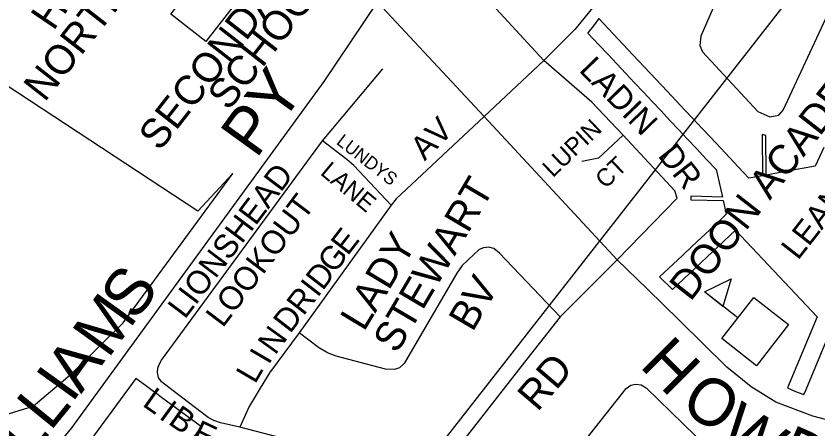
# Model space of a CAD drawing. Extents: x 586326 to 623965, y 4819854 to 4857850.
# Drawn here: x 600638 to 601319, y 4841206 to 4841557 of the extents above; entities that cross this region are included whole.
import ezdxf

# ---------------------------------------------------------------- set-up
doc = ezdxf.new("R2010")
doc.units = 0
for name, color, linetype in [('Lots_Concessions', 7, 'Continuous'), ('Major Rds and Hwys', 7, 'Continuous'), ('Major Rds Lbls', 7, 'Continuous'), ('Minor Rd Lbls', 7, 'Continuous'), ('Minor Rds', 7, 'Continuous'), ('Park Lbls', 7, 'Continuous'), ('Park Outlines', 7, 'Continuous'), ('Proposed Secondary Rds', 7, 'Continuous'), ('School Syms_Lbls', 7, 'Continuous'), ('Secondary Rds Lbls', 7, 'Continuous')]:
    doc.layers.add(name, color=color, linetype=linetype)

msp = doc.modelspace()

# ---------------------------------------------------------------- linework, layer by layer
at = {"layer": 'Lots_Concessions'}
msp.add_line((600746.61, 4840870.14), (601547, 4841895.34), dxfattribs=at)
at = {"layer": 'Major Rds and Hwys'}
msp.add_lwpolyline([(600645.76, 4841160.04), (600685.11, 4841207.14), (600899.6, 4841501.73), (600944.81, 4841569.11)], dxfattribs=at)
at = {"layer": 'Minor Rds'}
for points in [[(601363.7, 4841797.34), (601328.81, 4841766.53), (601317.46, 4841751.12), (601232.17, 4841568.89), (601219.57, 4841540.34), (601218.96, 4841532.23), (601221.19, 4841526.76), (601268.21, 4841476.09), (601278.35, 4841471.63), (601286.05, 4841473.05), (601289.71, 4841477.35), (601320.2, 4841542.99), (601358.92, 4841626.35), (601374.21, 4841640.66), (601418.4, 4841670.26)], [(601086.23, 4841519.46), (601035.7, 4841574.86), (601035.22, 4841582.7), (601037.16, 4841590.54), (601126.99, 4841780.77), (601133.62, 4841785.36), (601141.52, 4841785.62), (601216.73, 4841750.72)], [(601216.73, 4841750.72), (601128.93, 4841565.87), (601112.64, 4841545.84), (601086.23, 4841519.46)], [(601086.23, 4841519.46), (601035.69, 4841472.03)], [(601153.61, 4841456.07), (601127.02, 4841484), (601086.23, 4841519.46)], [(600898.27, 4841451.19), (600949.43, 4841512.35)], [(601035.69, 4841472.03), (600960.92, 4841401.81), (600956.44, 4841396.62)], [(601153.61, 4841456.07), (601132.82, 4841436.57), (601118.64, 4841433.73)], [(601148.74, 4841350.11), (601199.72, 4841402.43), (601197.5, 4841408.63), (601153.61, 4841456.07)], [(600757.96, 4841254.16), (600758.23, 4841257.97), (600759.35, 4841261.21), (600761.48, 4841264.76), (600898.27, 4841451.19)], [(600956.44, 4841396.62), (600924.95, 4841430.24), (600919.01, 4841435.42), (600898.27, 4841451.19)], [(600956.44, 4841396.62), (600878.47, 4841288.01)], [(601100.19, 4841301.59), (601048.51, 4841355.7), (601043.92, 4841359.63), (601039.59, 4841360.97), (601034.96, 4841360.27), (601031.28, 4841358.74), (601016.89, 4841345.16), (601012.4, 4841338.66), (600967.54, 4841261.85), (600963.74, 4841258.32), (600959.33, 4841256.8), (600951.83, 4841257.2), (600909.88, 4841268.15), (600902.59, 4841271), (600894.88, 4841275.44), (600878.47, 4841288.01)], [(601148.74, 4841350.11), (601100.19, 4841301.59)], [(601100.19, 4841301.59), (601071.82, 4841265.51), (601021.4, 4841200.88), (601016.49, 4841194.98), (601011.3, 4841190.37), (600988.54, 4841173.57), (600984.06, 4841168.83), (600976.16, 4841157.89)], [(600878.47, 4841288.01), (600853.13, 4841253.96), (600844.52, 4841239.67), (600835.9, 4841225.38), (600827.82, 4841207.83)], [(600827.82, 4841207.83), (600811.57, 4841211.62), (600805.86, 4841213.48), (600800.9, 4841216.16), (600767.6, 4841241.39), (600761.32, 4841246.22), (600758.89, 4841249.91), (600757.96, 4841254.16)], [(601112.7, 4841185.32), (601156.34, 4841240.78), (601160.24, 4841243.46), (601164.24, 4841244.32), (601168.94, 4841243.9), (601173.36, 4841241.19), (601215.25, 4841200.47), (601223.57, 4841192.9), (601231.9, 4841186.48), (601243.27, 4841179.19), (601263.96, 4841167.01), (601289.49, 4841152.22), (601293.55, 4841146.95), (601295.37, 4841140.26), (601284.02, 4841089.79), (601277.74, 4841073.37), (601259.47, 4841049.95)], [(600976.16, 4841157.89), (600956.27, 4841171.25), (600947.77, 4841176), (600943.2, 4841177.86), (600827.82, 4841207.83)]]:
    msp.add_lwpolyline(points, dxfattribs=at)
at = {"layer": 'Park Outlines'}
for points in [[(601324.25, 4841445.66), (601316.73, 4841429.61), (601291.69, 4841425.07), (601275.2, 4841422.09), (601274.98, 4841455.7), (601271.93, 4841456.58), (601272.15, 4841421.54), (601260.57, 4841419.44), (601251.39, 4841429.21), (601240.54, 4841440.76), (601227.8, 4841454.33), (601220.5, 4841462.1), (601213.2, 4841469.87), (601205.9, 4841477.65), (601198.59, 4841485.42), (601191.29, 4841493.19), (601176.69, 4841508.74), (601161.95, 4841524.43), (601132.9, 4841555.36), (601128.37, 4841549.09), (601123.61, 4841543), (601123.82, 4841542.77), (601133.41, 4841532.57), (601140.92, 4841524.57), (601148.43, 4841516.58), (601155.94, 4841508.58), (601163.45, 4841500.58), (601170.96, 4841492.59), (601178.47, 4841484.59), (601185.98, 4841476.6), (601193.49, 4841468.6), (601201, 4841460.61), (601208.51, 4841452.61), (601216.02, 4841444.62), (601224.36, 4841435.73), (601232.78, 4841426.78), (601233.84, 4841422.02), (601238.01, 4841403.45), (601211.18, 4841404.06), (601211.11, 4841401.01), (601238.69, 4841400.38), (601241.29, 4841388.78), (601236.85, 4841384.61), (601223.08, 4841371.68), (601220.32, 4841369.08), (601212.1, 4841361.36), (601204.1, 4841353.85), (601196.11, 4841346.34), (601188.21, 4841338.92), (601184.88, 4841335.79), (601184.66, 4841335.59), (601195.62, 4841324.97), (601249.18, 4841375.29), (601318.46, 4841301.54), (601293.31, 4841241.35), (601300.27, 4841238.24), (601307.37, 4841235.48), (601309.25, 4841239.97), (601328.04, 4841284.94)], [(600619.9, 4841215.86), (600652.46, 4841225.62), (600685.36, 4841253.85), (600728.72, 4841296.43), (600822.12, 4841423.57), (600792.33, 4841391.44), (600608.45, 4841512.18)], [(600777.38, 4841183.55), (600795.42, 4841208.11), (600761.4, 4841233.1), (600757.04, 4841236.3), (600753.36, 4841239.01), (600747.72, 4841243.15), (600739.67, 4841249.07), (600693.51, 4841186.25)]]:
    msp.add_lwpolyline(points, dxfattribs=at)
at = {"layer": 'Proposed Secondary Rds'}
for points in [[(601035.69, 4841472.03), (600944.81, 4841569.11)], [(601148.74, 4841350.11), (601035.69, 4841472.03)], [(601359.31, 4841209.14), (601336.31, 4841211.6), (601314.98, 4841217.12), (601283.51, 4841229.09), (601262.54, 4841242.2), (601241.83, 4841258.79), (601201.21, 4841298.64), (601174.27, 4841325.07), (601148.74, 4841350.11)]]:
    msp.add_lwpolyline(points, dxfattribs=at)
at = {"layer": 'School Syms_Lbls'}
msp.add_line((601251.09, 4841300.65), (601222.68, 4841322.85), dxfattribs=at)
for points in [[(600769.37, 4841558.87), (600796.63, 4841593.77), (600826.24, 4841570.64), (600798.97, 4841535.74)], [(601222.68, 4841322.85), (601245.45, 4841333.88), (601238.54, 4841310.38)], [(601237.45, 4841283.21), (601264.72, 4841318.1), (601294.33, 4841294.97), (601267.06, 4841260.07)]]:
    msp.add_lwpolyline(points, close=True, dxfattribs=at)

# ---------------------------------------------------------------- texts
at = {"layer": 'Major Rds Lbls'}
for s, height, rotation, p in [('PY', 40.002, 54.16058, (600841.84, 4841435.36)), ('S', 40, 54.25068, (600739.38, 4841296.93)), ('M', 40, 54.25068, (600716.03, 4841265.39)), ('A', 40, 54.25068, (600693.09, 4841235.66)), ('I', 40, 54.25068, (600685.19, 4841227.52)), ('L', 40, 50.83168, (600666.87, 4841203.65)), ('L', 40, 50.73934, (600648.13, 4841179.58))]:
    msp.add_text(s, height=height, rotation=rotation, dxfattribs=at).set_placement(p)
at = {"layer": 'Minor Rd Lbls'}
for s, height, rotation, p in [('HAMPSHIRE', 25.002, 55.87057, (600669.61, 4841544.07)), ('LADIN', 19.998, 314.15973, (601115.45, 4841510.81)), ('AV', 19.998, 45.00002, (600985.02, 4841433.71)), ('LUPIN', 15, 43.45186, (601093.85, 4841419.44)), ('LUNDYS', 11, 322.13761, (600909.24, 4841449.1)), ('DR', 19.998, 308.0728, (601182.6, 4841438.6)), ('CT', 15, 43.45186, (601138.68, 4841409.81)), ('LIONSHEAD', 19.998, 52.93135, (600781.25, 4841298.95)), ('LANE', 15, 320.13761, (600895.52, 4841423.15)), ('STEWART', 25.002, 59.46013, (600961.43, 4841269.55)), ('LOOKOUT', 19.998, 52.93135, (600813.48, 4841291.61)), ('E', 20, 52.2324, (600919.56, 4841352.89)), ('LADY', 25.002, 58.93755, (600933.42, 4841288.34)), ('G', 20, 52.2324, (600908.26, 4841337.64)), ('D', 20, 52.2324, (600898.28, 4841323.22)), ('BV', 25.002, 59.59308, (601025.69, 4841288.01)), ('I', 20, 52.2324, (600893.97, 4841317.38)), ('R', 20, 52.2324, (600881.96, 4841301.82)), ('D', 20, 52.2324, (600870.63, 4841286.68)), ('N', 20, 54.22608, (600858.08, 4841268.44)), ('I', 20, 59.7887, (600852.51, 4841260.25)), ('RD', 25.002, 49.46087, (601080.91, 4841220.21)), ('L', 20, 59.7887, (600840.93, 4841243.87)), ('L', 19.99, 324.85125, (600744.31, 4841226.46)), ('I', 19.99, 324.17271, (600758.45, 4841215.65)), ('B', 19.99, 324.99787, (600766.21, 4841211.14)), ('E', 19.99, 334.50247, (600785.74, 4841196.42))]:
    msp.add_text(s, height=height, rotation=rotation, dxfattribs=at).set_placement(p)
at = {"layer": 'Park Lbls'}
msp.add_text('LEANDER PARK', height=19.992, rotation=52.00002, dxfattribs=at).set_placement((601302.22, 4841349.04))
at = {"layer": 'School Syms_Lbls'}
for s, p in [('NORTH PARK', (600662.13, 4841483.44)), ('SECONDARY', (600759.86, 4841441.63)), ('SCHOOL', (600818.4, 4841475.99)), ('DOON ACADEMY', (601210.86, 4841313.87))]:
    msp.add_text(s, height=25, rotation=52.00002, dxfattribs=at).set_placement(p)
at = {"layer": 'Secondary Rds Lbls'}
for s, rotation, p in [('H', 315.00002, (601166.69, 4841259.48)), ('O', 327.26479, (601200.69, 4841223.48)), ('W', 327.26479, (601232.48, 4841197.1)), ('D', 336.37064, (601282.1, 4841173.82))]:
    msp.add_text(s, height=40, rotation=rotation, dxfattribs=at).set_placement(p)

doc.saveas('drawing.dxf')
